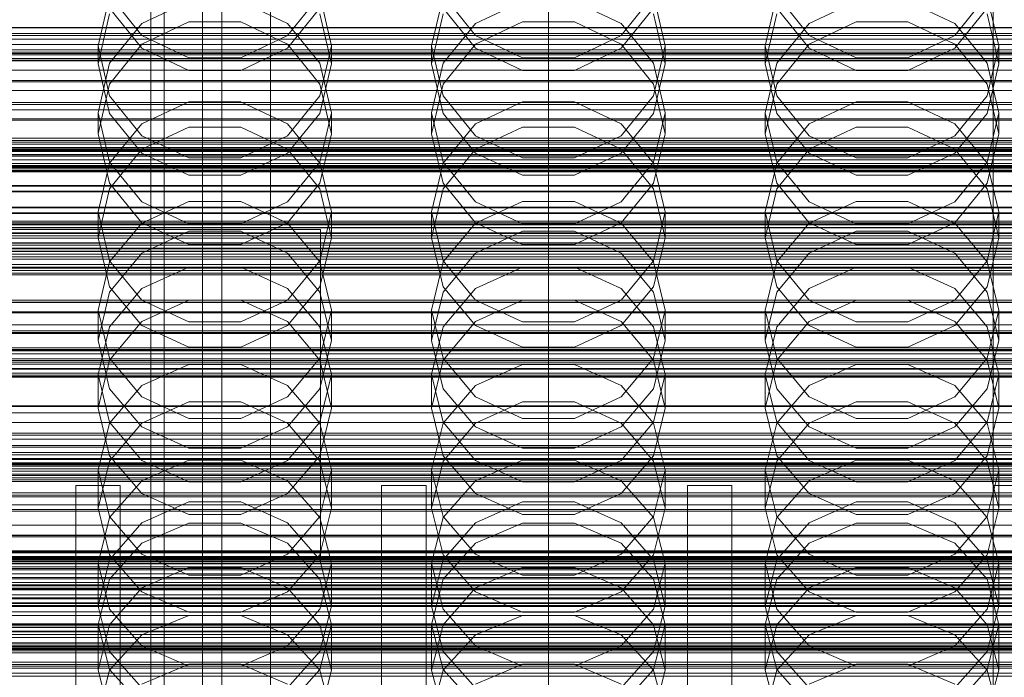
# Model space of a CAD drawing. Header units: millimetres. Extents: x -4395 to 65662, y -65530 to 6847.
# Tile 261 of 656: x -45 to 132, y -34456 to -34337. Entities that reach past the tile are written whole.
import ezdxf

# ---------------------------------------------------------------- set-up
doc = ezdxf.new("R2010")
doc.units = ezdxf.units.MM
for name, color, linetype, lineweight in [('COTAS_O', 1, 'Continuous', 0), ('COTAS_P', 1, 'Continuous', 0), ('frontal_briquetadora', 7, 'Continuous', 0), ('frontal_C01', 7, 'Continuous', 0), ('frontal_C02', 7, 'Continuous', 0), ('frontal_C03', 7, 'Continuous', 0), ('frontal_C04', 7, 'Continuous', 0), ('frontal_C07', 7, 'Continuous', 0), ('frontal_mezcladora', 7, 'Continuous', 0), ('frontal_secador', 7, 'Continuous', 0), ('frontal_tolva', 7, 'Continuous', 0), ('frontal_tolva-C01', 7, 'Continuous', 0)]:
    doc.layers.add(name, color=color, linetype=linetype, lineweight=lineweight)
doc.dimstyles.new('R19_100', dxfattribs={"dimtxt": 250, "dimasz": 150, "dimexe": 150, "dimexo": 80, "dimgap": 100, "dimtad": 1, "dimtih": 1, "dimtoh": 1, "dimdsep": 46, "dimcen": 0.09, "dimadec": 0, "dimazin": 0, "dimtfac": 1, "dimtdec": 4, "dimtofl": 0, "dimtmove": 0, "dimatfit": 3, "dimfxl": 1, "dimtolj": 1, "dimtzin": 0, "dimarcsym": 0})

# ---------------------------------------------------------------- blocks, each defined once
blk = doc.blocks.new('DIM_R33_43')
at = {"layer": 'COTAS_O'}
for p, q in [((-1725, -33700), (-1575, -33655)), ((1725, -33700), (1575, -33655)), ((-1725, -34400), (-1725, -33700)), ((-1725, -33700), (1725, -33700)), ((-1725, -33700), (-1575, -33745)), ((1725, -33700), (1575, -33745)), ((1725, -34400), (1725, -33700))]:
    blk.add_line(p, q, dxfattribs=at)
blk.add_text('3450 O', height=250, dxfattribs=at).set_placement((0, -33600))
blk = doc.blocks.new('DIM_R33_44')
at = {"layer": 'COTAS_P'}
for p, q in [((-150, -32200), (550, -32200)), ((550, -32200), (505, -32350)), ((550, -34800), (550, -32200)), ((550, -32200), (595, -32350)), ((550, -34800), (505, -34650)), ((550, -34800), (595, -34650)), ((-150, -34800), (550, -34800))]:
    blk.add_line(p, q, dxfattribs=at)
blk.add_text('2600 P', height=250, rotation=90, dxfattribs=at).set_placement((450, -33500))
blk = doc.blocks.new('DIM_R33_46')
at = {"layer": 'COTAS_O'}
for p, q in [((-650, -33700), (50, -33700)), ((50, -33700), (5, -33850)), ((50, -34900), (50, -33700)), ((50, -33700), (95, -33850)), ((50, -34900), (5, -34750)), ((50, -34900), (95, -34750)), ((-650, -34900), (50, -34900))]:
    blk.add_line(p, q, dxfattribs=at)
blk.add_text('1200 O', height=250, rotation=90, dxfattribs=at).set_placement((-50, -34300))
blk = doc.blocks.new('DIM_R33_47')
at = {"layer": 'COTAS_O'}
for p, q in [((-650, -34200), (-500, -34155)), ((650, -34200), (500, -34155)), ((-650, -34900), (-650, -34200)), ((-650, -34200), (650, -34200)), ((-650, -34200), (-500, -34245)), ((650, -34200), (500, -34245)), ((650, -34900), (650, -34200))]:
    blk.add_line(p, q, dxfattribs=at)
blk.add_text('1300 O', height=250, dxfattribs=at).set_placement((0, -34100))

msp = doc.modelspace()

# ---------------------------------------------------------------- linework, layer by layer
at = {"layer": 'frontal_briquetadora'}
for p, q in [((-28.92, -34333.033), (-31, -34341.997)), ((-28.92, -34332.883), (-23.093, -34340.127)), ((-23.093, -34337.96), (-14.673, -34333.996)), ((-5.327, -34333.996), (3.093, -34337.96)), ((3.093, -34340.127), (8.92, -34332.883)), ((11, -34341.997), (8.92, -34333.033)), ((31.08, -34333.033), (29, -34341.997)), ((31.08, -34332.883), (36.907, -34340.127)), ((36.907, -34337.96), (45.327, -34333.996)), ((54.673, -34333.996), (63.093, -34337.96)), ((63.093, -34340.127), (68.92, -34332.883)), ((71, -34341.997), (68.92, -34333.033)), ((91.08, -34333.033), (89, -34341.997)), ((91.08, -34332.883), (96.907, -34340.127)), ((96.907, -34337.96), (105.327, -34333.996)), ((114.673, -34333.996), (123.093, -34337.96)), ((123.093, -34340.127), (128.92, -34332.883)), ((131, -34341.997), (128.92, -34333.033)), ((-23.094, -34342.432), (-28.92, -34335.219)), ((8.92, -34335.22), (3.094, -34342.432)), ((36.906, -34342.432), (31.08, -34335.219)), ((68.92, -34335.22), (63.094, -34342.432)), ((96.906, -34342.432), (91.08, -34335.219)), ((128.92, -34335.22), (123.094, -34342.432)), ((-31, -34345.219), (-28.92, -34336.235)), ((-14.674, -34337.684), (-23.094, -34341.688)), ((-5.326, -34337.684), (-14.674, -34337.684)), ((3.094, -34341.688), (-5.326, -34337.684)), ((8.92, -34336.235), (11, -34345.219)), ((29, -34345.219), (31.08, -34336.235)), ((45.326, -34337.684), (36.906, -34341.688)), ((54.674, -34337.684), (45.326, -34337.684)), ((63.094, -34341.688), (54.674, -34337.684)), ((68.92, -34336.235), (71, -34345.219)), ((89, -34345.219), (91.08, -34336.235)), ((105.326, -34337.684), (96.906, -34341.688)), ((114.674, -34337.684), (105.326, -34337.684)), ((123.094, -34341.688), (114.674, -34337.684)), ((128.92, -34336.235), (131, -34345.219)), ((-28.92, -34345.102), (-23.093, -34337.96)), ((3.093, -34337.96), (8.92, -34345.102)), ((31.08, -34345.102), (36.907, -34337.96)), ((63.093, -34337.96), (68.92, -34345.102)), ((91.08, -34345.102), (96.907, -34337.96)), ((123.093, -34337.96), (128.92, -34345.102)), ((-23.093, -34340.127), (-14.673, -34344.148)), ((-5.327, -34344.148), (3.093, -34340.127)), ((36.907, -34340.127), (45.327, -34344.148)), ((54.673, -34344.148), (63.093, -34340.127)), ((96.907, -34340.127), (105.327, -34344.148)), ((114.673, -34344.148), (123.093, -34340.127)), ((-31, -34341.997), (-31, -34345.219)), ((-31, -34341.997), (-28.92, -34350.961)), ((-23.094, -34341.688), (-28.92, -34348.879)), ((-14.674, -34346.427), (-23.094, -34342.432)), ((3.094, -34342.432), (-5.326, -34346.427)), ((8.92, -34348.879), (3.094, -34341.688)), ((8.92, -34350.961), (11, -34341.997)), ((11, -34341.997), (11, -34345.219)), ((29, -34341.997), (29, -34345.219)), ((29, -34341.997), (31.08, -34350.961)), ((36.906, -34341.688), (31.08, -34348.879)), ((45.326, -34346.427), (36.906, -34342.432)), ((63.094, -34342.432), (54.674, -34346.427)), ((68.92, -34348.879), (63.094, -34341.688)), ((68.92, -34350.961), (71, -34341.997)), ((71, -34341.997), (71, -34345.219)), ((89, -34341.997), (89, -34345.219)), ((89, -34341.997), (91.08, -34350.961)), ((96.906, -34341.688), (91.08, -34348.879)), ((105.326, -34346.427), (96.906, -34342.432)), ((123.094, -34342.432), (114.674, -34346.427)), ((128.92, -34348.879), (123.094, -34341.688)), ((128.92, -34350.961), (131, -34341.997)), ((131, -34341.997), (131, -34345.219)), ((-14.673, -34344.148), (-5.327, -34344.148)), ((45.327, -34344.148), (54.673, -34344.148)), ((105.327, -34344.148), (114.673, -34344.148)), ((-31, -34354.008), (-28.92, -34345.102)), ((-28.92, -34354.166), (-31, -34345.219)), ((-5.326, -34346.427), (-14.674, -34346.427)), ((8.92, -34345.102), (11, -34354.008)), ((11, -34345.219), (8.92, -34354.166)), ((29, -34354.008), (31.08, -34345.102)), ((31.08, -34354.166), (29, -34345.219)), ((54.674, -34346.427), (45.326, -34346.427)), ((68.92, -34345.102), (71, -34354.008)), ((71, -34345.219), (68.92, -34354.166)), ((89, -34354.008), (91.08, -34345.102)), ((91.08, -34354.166), (89, -34345.219)), ((114.674, -34346.427), (105.326, -34346.427)), ((128.92, -34345.102), (131, -34354.008)), ((131, -34345.219), (128.92, -34354.166)), ((-28.92, -34348.879), (-31, -34357.809)), ((11, -34357.809), (8.92, -34348.879)), ((31.08, -34348.879), (29, -34357.809)), ((71, -34357.809), (68.92, -34348.879)), ((91.08, -34348.879), (89, -34357.809)), ((131, -34357.809), (128.92, -34348.879)), ((-28.92, -34350.961), (-23.093, -34358.15)), ((3.093, -34358.15), (8.92, -34350.961)), ((31.08, -34350.961), (36.907, -34358.15)), ((63.093, -34358.15), (68.92, -34350.961)), ((91.08, -34350.961), (96.907, -34358.15)), ((123.093, -34358.15), (128.92, -34350.961)), ((-23.093, -34356.004), (-14.673, -34352.087)), ((-14.673, -34352.087), (-5.327, -34352.087)), ((-5.327, -34352.087), (3.093, -34356.004)), ((36.907, -34356.004), (45.327, -34352.087)), ((45.327, -34352.087), (54.673, -34352.087)), ((54.673, -34352.087), (63.093, -34356.004)), ((96.907, -34356.004), (105.327, -34352.087)), ((105.327, -34352.087), (114.673, -34352.087)), ((114.673, -34352.087), (123.093, -34356.004)), ((-31, -34354.008), (-31, -34357.809)), ((-28.92, -34362.915), (-31, -34354.008)), ((-23.094, -34361.311), (-28.92, -34354.166)), ((8.92, -34354.166), (3.094, -34361.311)), ((11, -34354.008), (8.92, -34362.915)), ((11, -34354.008), (11, -34357.809)), ((29, -34354.008), (29, -34357.809)), ((31.08, -34362.915), (29, -34354.008)), ((36.906, -34361.311), (31.08, -34354.166)), ((68.92, -34354.166), (63.094, -34361.311)), ((71, -34354.008), (68.92, -34362.915)), ((71, -34354.008), (71, -34357.809)), ((89, -34354.008), (89, -34357.809)), ((91.08, -34362.915), (89, -34354.008)), ((96.906, -34361.311), (91.08, -34354.166)), ((128.92, -34354.166), (123.094, -34361.311)), ((131, -34354.008), (128.92, -34362.915)), ((131, -34354.008), (131, -34357.809)), ((-28.92, -34363.062), (-23.093, -34356.004)), ((-14.674, -34356.608), (-23.094, -34360.574)), ((-5.326, -34356.608), (-14.674, -34356.608)), ((3.094, -34360.574), (-5.326, -34356.608)), ((3.093, -34356.004), (8.92, -34363.062)), ((31.08, -34363.062), (36.907, -34356.004)), ((45.326, -34356.608), (36.906, -34360.574)), ((54.674, -34356.608), (45.326, -34356.608)), ((63.094, -34360.574), (54.674, -34356.608)), ((63.093, -34356.004), (68.92, -34363.062)), ((91.08, -34363.062), (96.907, -34356.004)), ((105.326, -34356.608), (96.906, -34360.574)), ((114.674, -34356.608), (105.326, -34356.608)), ((123.094, -34360.574), (114.674, -34356.608)), ((123.093, -34356.004), (128.92, -34363.062)), ((-31, -34357.809), (-28.92, -34366.693)), ((-23.093, -34358.15), (-14.673, -34362.14)), ((-5.327, -34362.14), (3.093, -34358.15)), ((8.92, -34366.693), (11, -34357.809)), ((29, -34357.809), (31.08, -34366.693)), ((36.907, -34358.15), (45.327, -34362.14)), ((54.673, -34362.14), (63.093, -34358.15)), ((68.92, -34366.693), (71, -34357.809)), ((89, -34357.809), (91.08, -34366.693)), ((96.907, -34358.15), (105.327, -34362.14)), ((114.673, -34362.14), (123.093, -34358.15)), ((128.92, -34366.693), (131, -34357.809)), ((-23.094, -34360.574), (-28.92, -34367.693)), ((8.92, -34367.692), (3.094, -34360.574)), ((36.906, -34360.574), (31.08, -34367.693)), ((68.92, -34367.692), (63.094, -34360.574)), ((96.906, -34360.574), (91.08, -34367.693)), ((128.92, -34367.692), (123.094, -34360.574)), ((-14.674, -34365.266), (-23.094, -34361.311)), ((-14.673, -34362.14), (-5.327, -34362.14)), ((3.094, -34361.311), (-5.326, -34365.266)), ((45.326, -34365.266), (36.906, -34361.311)), ((45.327, -34362.14), (54.673, -34362.14)), ((63.094, -34361.311), (54.674, -34365.266)), ((105.326, -34365.266), (96.906, -34361.311)), ((105.327, -34362.14), (114.673, -34362.14)), ((123.094, -34361.311), (114.674, -34365.266)), ((-31, -34371.863), (-28.92, -34363.062)), ((-23.093, -34370.057), (-28.92, -34362.915)), ((8.92, -34362.915), (3.093, -34370.057)), ((8.92, -34363.062), (11, -34371.863)), ((29, -34371.863), (31.08, -34363.062)), ((36.907, -34370.057), (31.08, -34362.915)), ((68.92, -34362.915), (63.093, -34370.057)), ((68.92, -34363.062), (71, -34371.863)), ((89, -34371.863), (91.08, -34363.062)), ((96.907, -34370.057), (91.08, -34362.915)), ((128.92, -34362.915), (123.093, -34370.057)), ((128.92, -34363.062), (131, -34371.863)), ((-5.326, -34365.266), (-14.674, -34365.266)), ((54.674, -34365.266), (45.326, -34365.266)), ((114.674, -34365.266), (105.326, -34365.266)), ((-28.92, -34367.693), (-31, -34376.522)), ((-28.92, -34366.693), (-23.094, -34373.784)), ((3.094, -34373.784), (8.92, -34366.693)), ((11, -34376.522), (8.92, -34367.692)), ((31.08, -34367.693), (29, -34376.522)), ((31.08, -34366.693), (36.906, -34373.784)), ((63.094, -34373.784), (68.92, -34366.693)), ((71, -34376.522), (68.92, -34367.692)), ((91.08, -34367.693), (89, -34376.522)), ((91.08, -34366.693), (96.906, -34373.784)), ((123.094, -34373.784), (128.92, -34366.693)), ((131, -34376.522), (128.92, -34367.692)), ((-14.673, -34369.992), (-23.093, -34373.853)), ((-14.673, -34374.021), (-23.093, -34370.057)), ((-5.327, -34369.992), (-14.673, -34369.992)), ((3.093, -34373.853), (-5.327, -34369.992)), ((3.093, -34370.057), (-5.327, -34374.021)), ((45.327, -34369.992), (36.907, -34373.853)), ((45.327, -34374.021), (36.907, -34370.057)), ((54.673, -34369.992), (45.327, -34369.992)), ((63.093, -34373.853), (54.673, -34369.992)), ((63.093, -34370.057), (54.673, -34374.021)), ((105.327, -34369.992), (96.907, -34373.853)), ((105.327, -34374.021), (96.907, -34370.057)), ((114.673, -34369.992), (105.327, -34369.992)), ((123.093, -34373.853), (114.673, -34369.992)), ((123.093, -34370.057), (114.673, -34374.021)), ((-31, -34371.863), (-31, -34376.522)), ((-31, -34371.863), (-28.92, -34380.664)), ((8.92, -34380.664), (11, -34371.863)), ((11, -34371.863), (11, -34376.522)), ((29, -34371.863), (29, -34376.522)), ((29, -34371.863), (31.08, -34380.664)), ((68.92, -34380.664), (71, -34371.863)), ((71, -34371.863), (71, -34376.522)), ((89, -34371.863), (89, -34376.522)), ((89, -34371.863), (91.08, -34380.664)), ((128.92, -34380.664), (131, -34371.863)), ((131, -34371.863), (131, -34376.522)), ((-23.093, -34373.853), (-28.92, -34380.809)), ((-23.094, -34373.784), (-14.674, -34377.708)), ((-5.327, -34374.021), (-14.673, -34374.021)), ((-5.326, -34377.708), (3.094, -34373.784)), ((8.92, -34380.809), (3.093, -34373.853)), ((36.907, -34373.853), (31.08, -34380.809)), ((36.906, -34373.784), (45.326, -34377.708)), ((54.673, -34374.021), (45.327, -34374.021)), ((54.674, -34377.708), (63.094, -34373.784)), ((68.92, -34380.809), (63.093, -34373.853)), ((96.907, -34373.853), (91.08, -34380.809)), ((96.906, -34373.784), (105.326, -34377.708)), ((114.673, -34374.021), (105.327, -34374.021)), ((114.674, -34377.708), (123.094, -34373.784)), ((128.92, -34380.809), (123.093, -34373.853)), ((-28.92, -34385.296), (-31, -34376.522)), ((-23.094, -34379.254), (-14.674, -34375.335)), ((-14.674, -34375.335), (-5.326, -34375.335)), ((-5.326, -34375.335), (3.094, -34379.254)), ((11, -34376.522), (8.92, -34385.296)), ((31.08, -34385.296), (29, -34376.522)), ((36.906, -34379.254), (45.326, -34375.335)), ((45.326, -34375.335), (54.674, -34375.335)), ((54.674, -34375.335), (63.094, -34379.254)), ((71, -34376.522), (68.92, -34385.296)), ((91.08, -34385.296), (89, -34376.522)), ((96.906, -34379.254), (105.326, -34375.335)), ((105.326, -34375.335), (114.674, -34375.335)), ((114.674, -34375.335), (123.094, -34379.254)), ((131, -34376.522), (128.92, -34385.296)), ((-14.674, -34377.708), (-5.326, -34377.708)), ((45.326, -34377.708), (54.674, -34377.708)), ((105.326, -34377.708), (114.674, -34377.708)), ((-28.92, -34386.283), (-23.094, -34379.254)), ((3.094, -34379.254), (8.92, -34386.283)), ((31.08, -34386.283), (36.906, -34379.254)), ((63.094, -34379.254), (68.92, -34386.283)), ((91.08, -34386.283), (96.906, -34379.254)), ((123.094, -34379.254), (128.92, -34386.283)), ((-28.92, -34380.809), (-31, -34389.484)), ((-28.92, -34380.664), (-23.093, -34387.722)), ((-23.093, -34385.622), (-14.673, -34381.804)), ((-14.673, -34381.804), (-5.327, -34381.804)), ((-5.327, -34381.804), (3.093, -34385.622)), ((3.093, -34387.722), (8.92, -34380.664)), ((11, -34389.484), (8.92, -34380.809)), ((31.08, -34380.809), (29, -34389.484)), ((31.08, -34380.664), (36.907, -34387.722)), ((36.907, -34385.622), (45.327, -34381.804)), ((45.327, -34381.804), (54.673, -34381.804)), ((54.673, -34381.804), (63.093, -34385.622)), ((63.093, -34387.722), (68.92, -34380.664)), ((71, -34389.484), (68.92, -34380.809)), ((91.08, -34380.809), (89, -34389.484)), ((91.08, -34380.664), (96.907, -34387.722)), ((96.907, -34385.622), (105.327, -34381.804)), ((105.327, -34381.804), (114.673, -34381.804)), ((114.673, -34381.804), (123.093, -34385.622)), ((123.093, -34387.722), (128.92, -34380.664)), ((131, -34389.484), (128.92, -34380.809)), ((-23.094, -34392.292), (-28.92, -34385.296)), ((8.92, -34385.296), (3.094, -34392.292)), ((36.906, -34392.292), (31.08, -34385.296)), ((68.92, -34385.296), (63.094, -34392.292)), ((96.906, -34392.292), (91.08, -34385.296)), ((128.92, -34385.296), (123.094, -34392.292)), ((-31, -34394.99), (-28.92, -34386.283)), ((-28.92, -34392.502), (-23.093, -34385.622)), ((3.093, -34385.622), (8.92, -34392.502)), ((8.92, -34386.283), (11, -34394.99)), ((29, -34394.99), (31.08, -34386.283)), ((31.08, -34392.502), (36.907, -34385.622)), ((63.093, -34385.622), (68.92, -34392.502)), ((68.92, -34386.283), (71, -34394.99)), ((89, -34394.99), (91.08, -34386.283)), ((91.08, -34392.502), (96.907, -34385.622)), ((123.093, -34385.622), (128.92, -34392.502)), ((128.92, -34386.283), (131, -34394.99)), ((-14.674, -34387.688), (-23.094, -34391.571)), ((-23.093, -34387.722), (-14.673, -34391.639)), ((-5.326, -34387.688), (-14.674, -34387.688)), ((-5.327, -34391.639), (3.093, -34387.722)), ((3.094, -34391.571), (-5.326, -34387.688)), ((45.326, -34387.688), (36.906, -34391.571)), ((36.907, -34387.722), (45.327, -34391.639)), ((54.674, -34387.688), (45.326, -34387.688)), ((54.673, -34391.639), (63.093, -34387.722)), ((63.094, -34391.571), (54.674, -34387.688)), ((105.326, -34387.688), (96.906, -34391.571)), ((96.907, -34387.722), (105.327, -34391.639)), ((114.674, -34387.688), (105.326, -34387.688)), ((114.673, -34391.639), (123.093, -34387.722)), ((123.094, -34391.571), (114.674, -34387.688)), ((-31, -34389.484), (-31, -34394.99)), ((-31, -34389.484), (-28.92, -34398.159)), ((8.92, -34398.159), (11, -34389.484)), ((11, -34389.484), (11, -34394.99)), ((29, -34389.484), (29, -34394.99)), ((29, -34389.484), (31.08, -34398.159)), ((68.92, -34398.159), (71, -34389.484)), ((71, -34389.484), (71, -34394.99)), ((89, -34389.484), (89, -34394.99)), ((89, -34389.484), (91.08, -34398.159)), ((128.92, -34398.159), (131, -34389.484)), ((131, -34389.484), (131, -34394.99)), ((-31, -34401.081), (-28.92, -34392.502)), ((-23.094, -34391.571), (-28.92, -34398.53)), ((-14.674, -34396.159), (-23.094, -34392.292)), ((-14.673, -34391.639), (-5.327, -34391.639)), ((3.094, -34392.292), (-5.326, -34396.159)), ((8.92, -34398.53), (3.094, -34391.571)), ((8.92, -34392.502), (11, -34401.081)), ((29, -34401.081), (31.08, -34392.502)), ((36.906, -34391.571), (31.08, -34398.53)), ((45.326, -34396.159), (36.906, -34392.292)), ((45.327, -34391.639), (54.673, -34391.639)), ((63.094, -34392.292), (54.674, -34396.159)), ((68.92, -34398.53), (63.094, -34391.571)), ((68.92, -34392.502), (71, -34401.081)), ((89, -34401.081), (91.08, -34392.502)), ((96.906, -34391.571), (91.08, -34398.53)), ((105.326, -34396.159), (96.906, -34392.292)), ((105.327, -34391.639), (114.673, -34391.639)), ((123.094, -34392.292), (114.674, -34396.159)), ((128.92, -34398.53), (123.094, -34391.571)), ((128.92, -34392.502), (131, -34401.081)), ((-28.92, -34403.634), (-31, -34394.99)), ((11, -34394.99), (8.92, -34403.634)), ((31.08, -34403.634), (29, -34394.99)), ((71, -34394.99), (68.92, -34403.634)), ((91.08, -34403.634), (89, -34394.99)), ((131, -34394.99), (128.92, -34403.634)), ((-5.326, -34396.159), (-14.674, -34396.159)), ((54.674, -34396.159), (45.326, -34396.159)), ((114.674, -34396.159), (105.326, -34396.159)), ((-28.92, -34398.53), (-31, -34407.145)), ((-28.92, -34398.159), (-23.093, -34405.116)), ((-23.093, -34403.051), (-14.673, -34399.304)), ((-14.673, -34399.304), (-5.327, -34399.304)), ((-5.327, -34399.304), (3.093, -34403.051)), ((3.093, -34405.116), (8.92, -34398.159)), ((11, -34407.145), (8.92, -34398.53)), ((31.08, -34398.53), (29, -34407.145)), ((31.08, -34398.159), (36.907, -34405.116)), ((36.907, -34403.051), (45.327, -34399.304)), ((45.327, -34399.304), (54.673, -34399.304)), ((54.673, -34399.304), (63.093, -34403.051)), ((63.093, -34405.116), (68.92, -34398.159)), ((71, -34407.145), (68.92, -34398.53)), ((91.08, -34398.53), (89, -34407.145)), ((91.08, -34398.159), (96.907, -34405.116)), ((96.907, -34403.051), (105.327, -34399.304)), ((105.327, -34399.304), (114.673, -34399.304)), ((114.673, -34399.304), (123.093, -34403.051)), ((123.093, -34405.116), (128.92, -34398.159)), ((131, -34407.145), (128.92, -34398.53)), ((-31, -34401.081), (-31, -34407.145)), ((-28.92, -34409.66), (-31, -34401.081)), ((11, -34401.081), (8.92, -34409.66)), ((11, -34401.081), (11, -34407.145)), ((29, -34401.081), (29, -34407.145)), ((31.08, -34409.66), (29, -34401.081)), ((71, -34401.081), (68.92, -34409.66)), ((71, -34401.081), (71, -34407.145)), ((89, -34401.081), (89, -34407.145)), ((91.08, -34409.66), (89, -34401.081)), ((131, -34401.081), (128.92, -34409.66)), ((131, -34401.081), (131, -34407.145)), ((-28.92, -34409.801), (-23.093, -34403.051)), ((3.093, -34403.051), (8.92, -34409.801)), ((31.08, -34409.801), (36.907, -34403.051)), ((63.093, -34403.051), (68.92, -34409.801)), ((91.08, -34409.801), (96.907, -34403.051)), ((123.093, -34403.051), (128.92, -34409.801)), ((-23.094, -34410.517), (-28.92, -34403.634)), ((8.92, -34403.634), (3.094, -34410.517)), ((36.906, -34410.517), (31.08, -34403.634)), ((68.92, -34403.634), (63.094, -34410.517)), ((96.906, -34410.517), (91.08, -34403.634)), ((128.92, -34403.634), (123.094, -34410.517)), ((-14.674, -34405.988), (-23.094, -34409.807)), ((-23.093, -34405.116), (-14.673, -34408.976)), ((-5.326, -34405.988), (-14.674, -34405.988)), ((-5.327, -34408.976), (3.093, -34405.116)), ((3.094, -34409.807), (-5.326, -34405.988)), ((45.326, -34405.988), (36.906, -34409.807)), ((36.907, -34405.116), (45.327, -34408.976)), ((54.674, -34405.988), (45.326, -34405.988)), ((54.673, -34408.976), (63.093, -34405.116)), ((63.094, -34409.807), (54.674, -34405.988)), ((105.326, -34405.988), (96.906, -34409.807)), ((96.907, -34405.116), (105.327, -34408.976)), ((114.674, -34405.988), (105.326, -34405.988)), ((114.673, -34408.976), (123.093, -34405.116)), ((123.094, -34409.807), (114.674, -34405.988)), ((-31, -34407.145), (-28.92, -34415.689)), ((8.92, -34415.689), (11, -34407.145)), ((29, -34407.145), (31.08, -34415.689)), ((68.92, -34415.689), (71, -34407.145)), ((89, -34407.145), (91.08, -34415.689)), ((128.92, -34415.689), (131, -34407.145)), ((-31, -34418.219), (-28.92, -34409.801)), ((-23.093, -34416.54), (-28.92, -34409.66)), ((-23.094, -34409.807), (-28.92, -34416.648)), ((-14.673, -34408.976), (-5.327, -34408.976)), ((8.92, -34409.66), (3.093, -34416.54)), ((8.92, -34416.648), (3.094, -34409.807)), ((8.92, -34409.801), (11, -34418.219)), ((29, -34418.219), (31.08, -34409.801)), ((36.907, -34416.54), (31.08, -34409.66)), ((36.906, -34409.807), (31.08, -34416.648)), ((45.327, -34408.976), (54.673, -34408.976)), ((68.92, -34409.66), (63.093, -34416.54)), ((68.92, -34416.648), (63.094, -34409.807)), ((68.92, -34409.801), (71, -34418.219)), ((89, -34418.219), (91.08, -34409.801)), ((96.907, -34416.54), (91.08, -34409.66)), ((96.906, -34409.807), (91.08, -34416.648)), ((105.327, -34408.976), (114.673, -34408.976)), ((128.92, -34409.66), (123.093, -34416.54)), ((128.92, -34416.648), (123.094, -34409.807)), ((128.92, -34409.801), (131, -34418.219)), ((-14.674, -34414.319), (-23.094, -34410.517)), ((3.094, -34410.517), (-5.326, -34414.319)), ((45.326, -34414.319), (36.906, -34410.517)), ((63.094, -34410.517), (54.674, -34414.319)), ((105.326, -34414.319), (96.906, -34410.517)), ((123.094, -34410.517), (114.674, -34414.319)), ((-5.326, -34414.319), (-14.674, -34414.319)), ((54.674, -34414.319), (45.326, -34414.319)), ((114.674, -34414.319), (105.326, -34414.319)), ((-28.92, -34416.648), (-31, -34425.108)), ((-28.92, -34415.689), (-23.094, -34422.488)), ((-14.673, -34416.505), (-23.093, -34420.17)), ((-14.673, -34420.358), (-23.093, -34416.54)), ((-5.327, -34416.505), (-14.673, -34416.505)), ((3.093, -34420.17), (-5.327, -34416.505)), ((3.093, -34416.54), (-5.327, -34420.358)), ((3.094, -34422.488), (8.92, -34415.689)), ((11, -34425.108), (8.92, -34416.648)), ((31.08, -34416.648), (29, -34425.108)), ((31.08, -34415.689), (36.906, -34422.488)), ((45.327, -34416.505), (36.907, -34420.17)), ((45.327, -34420.358), (36.907, -34416.54)), ((54.673, -34416.505), (45.327, -34416.505)), ((63.093, -34420.17), (54.673, -34416.505)), ((63.093, -34416.54), (54.673, -34420.358)), ((63.094, -34422.488), (68.92, -34415.689)), ((71, -34425.108), (68.92, -34416.648)), ((91.08, -34416.648), (89, -34425.108)), ((91.08, -34415.689), (96.906, -34422.488)), ((105.327, -34416.505), (96.907, -34420.17)), ((105.327, -34420.358), (96.907, -34416.54)), ((114.673, -34416.505), (105.327, -34416.505)), ((123.093, -34420.17), (114.673, -34416.505)), ((123.093, -34416.54), (114.673, -34420.358)), ((123.094, -34422.488), (128.92, -34415.689)), ((131, -34425.108), (128.92, -34416.648)), ((-31, -34418.219), (-31, -34425.108)), ((-31, -34418.219), (-28.92, -34426.637)), ((8.92, -34426.637), (11, -34418.219)), ((11, -34418.219), (11, -34425.108)), ((29, -34418.219), (29, -34425.108)), ((29, -34418.219), (31.08, -34426.637)), ((68.92, -34426.637), (71, -34418.219)), ((71, -34418.219), (71, -34425.108)), ((89, -34418.219), (89, -34425.108)), ((89, -34418.219), (91.08, -34426.637)), ((128.92, -34426.637), (131, -34418.219)), ((131, -34418.219), (131, -34425.108)), ((-23.093, -34420.17), (-28.92, -34426.776)), ((-5.327, -34420.358), (-14.673, -34420.358)), ((8.92, -34426.776), (3.093, -34420.17)), ((36.907, -34420.17), (31.08, -34426.776)), ((54.673, -34420.358), (45.327, -34420.358)), ((68.92, -34426.776), (63.093, -34420.17)), ((96.907, -34420.17), (91.08, -34426.776)), ((114.673, -34420.358), (105.327, -34420.358)), ((128.92, -34426.776), (123.093, -34420.17)), ((-23.094, -34422.488), (-14.674, -34426.241)), ((-5.326, -34426.241), (3.094, -34422.488)), ((36.906, -34422.488), (45.326, -34426.241)), ((54.674, -34426.241), (63.094, -34422.488)), ((96.906, -34422.488), (105.326, -34426.241)), ((114.674, -34426.241), (123.094, -34422.488)), ((-23.094, -34427.72), (-14.674, -34423.972)), ((-14.674, -34423.972), (-5.326, -34423.972)), ((-5.326, -34423.972), (3.094, -34427.72)), ((36.906, -34427.72), (45.326, -34423.972)), ((45.326, -34423.972), (54.674, -34423.972)), ((54.674, -34423.972), (63.094, -34427.72)), ((96.906, -34427.72), (105.326, -34423.972)), ((105.326, -34423.972), (114.674, -34423.972)), ((114.674, -34423.972), (123.094, -34427.72)), ((-28.92, -34433.486), (-31, -34425.108)), ((-14.674, -34426.241), (-5.326, -34426.241)), ((11, -34425.108), (8.92, -34433.486)), ((31.08, -34433.486), (29, -34425.108)), ((45.326, -34426.241), (54.674, -34426.241)), ((71, -34425.108), (68.92, -34433.486)), ((91.08, -34433.486), (89, -34425.108)), ((105.326, -34426.241), (114.674, -34426.241)), ((131, -34425.108), (128.92, -34433.486)), ((-28.92, -34426.776), (-31, -34435.012)), ((-28.92, -34426.637), (-23.093, -34433.388)), ((-28.92, -34434.426), (-23.094, -34427.72)), ((-23.093, -34431.392), (-14.673, -34427.785)), ((-14.673, -34427.785), (-5.327, -34427.785)), ((-5.327, -34427.785), (3.093, -34431.392)), ((3.093, -34433.388), (8.92, -34426.637)), ((3.094, -34427.72), (8.92, -34434.426)), ((11, -34435.012), (8.92, -34426.776)), ((31.08, -34426.776), (29, -34435.012)), ((31.08, -34426.637), (36.907, -34433.388)), ((31.08, -34434.426), (36.906, -34427.72)), ((36.907, -34431.392), (45.327, -34427.785)), ((45.327, -34427.785), (54.673, -34427.785)), ((54.673, -34427.785), (63.093, -34431.392)), ((63.093, -34433.388), (68.92, -34426.637)), ((63.094, -34427.72), (68.92, -34434.426)), ((71, -34435.012), (68.92, -34426.776)), ((91.08, -34426.776), (89, -34435.012)), ((91.08, -34426.637), (96.907, -34433.388)), ((91.08, -34434.426), (96.906, -34427.72)), ((96.907, -34431.392), (105.327, -34427.785)), ((105.327, -34427.785), (114.673, -34427.785)), ((114.673, -34427.785), (123.093, -34431.392)), ((123.093, -34433.388), (128.92, -34426.637)), ((123.094, -34427.72), (128.92, -34434.426)), ((131, -34435.012), (128.92, -34426.776)), ((-28.92, -34437.891), (-23.093, -34431.392)), ((3.093, -34431.392), (8.92, -34437.891)), ((31.08, -34437.891), (36.907, -34431.392)), ((63.093, -34431.392), (68.92, -34437.891)), ((91.08, -34437.891), (96.907, -34431.392)), ((123.093, -34431.392), (128.92, -34437.891)), ((200, -34434.477), (-160, -34434.477)), ((-31, -34442.708), (-28.92, -34434.426)), ((-31, -34435.012), (-31, -34442.708)), ((-31, -34435.012), (-28.92, -34443.249)), ((-23.094, -34440.145), (-28.92, -34433.486)), ((-23.093, -34433.388), (-14.673, -34437.134)), ((-5.327, -34437.134), (3.093, -34433.388)), ((8.92, -34433.486), (3.094, -34440.145)), ((8.92, -34434.426), (11, -34442.708)), ((8.92, -34443.249), (11, -34435.012)), ((11, -34435.012), (11, -34442.708)), ((29, -34442.708), (31.08, -34434.426)), ((29, -34435.012), (29, -34442.708)), ((29, -34435.012), (31.08, -34443.249)), ((36.906, -34440.145), (31.08, -34433.486)), ((36.907, -34433.388), (45.327, -34437.134)), ((54.673, -34437.134), (63.093, -34433.388)), ((68.92, -34433.486), (63.094, -34440.145)), ((68.92, -34434.426), (71, -34442.708)), ((68.92, -34443.249), (71, -34435.012)), ((71, -34435.012), (71, -34442.708)), ((89, -34442.708), (91.08, -34434.426)), ((89, -34435.012), (89, -34442.708)), ((89, -34435.012), (91.08, -34443.249)), ((96.906, -34440.145), (91.08, -34433.486)), ((96.907, -34433.388), (105.327, -34437.134)), ((114.673, -34437.134), (123.093, -34433.388)), ((128.92, -34433.486), (123.094, -34440.145)), ((128.92, -34434.426), (131, -34442.708)), ((128.92, -34443.249), (131, -34435.012)), ((131, -34435.012), (131, -34442.708)), ((-14.674, -34435.765), (-23.094, -34439.459)), ((-5.326, -34435.765), (-14.674, -34435.765)), ((3.094, -34439.459), (-5.326, -34435.765)), ((45.326, -34435.765), (36.906, -34439.459)), ((54.674, -34435.765), (45.326, -34435.765)), ((63.094, -34439.459), (54.674, -34435.765)), ((105.326, -34435.765), (96.906, -34439.459)), ((114.674, -34435.765), (105.326, -34435.765)), ((123.094, -34439.459), (114.674, -34435.765)), ((-31, -34445.996), (-28.92, -34437.891)), ((-14.673, -34437.134), (-5.327, -34437.134)), ((8.92, -34437.891), (11, -34445.996)), ((29, -34445.996), (31.08, -34437.891)), ((45.327, -34437.134), (54.673, -34437.134)), ((68.92, -34437.891), (71, -34445.996)), ((89, -34445.996), (91.08, -34437.891)), ((105.327, -34437.134), (114.673, -34437.134)), ((128.92, -34437.891), (131, -34445.996)), ((-160, -34439.62), (200, -34439.62)), ((-23.094, -34439.459), (-28.92, -34446.067)), ((-14.674, -34443.818), (-23.094, -34440.145)), ((3.094, -34440.145), (-5.326, -34443.818)), ((8.92, -34446.067), (3.094, -34439.459)), ((36.906, -34439.459), (31.08, -34446.067)), ((45.326, -34443.818), (36.906, -34440.145)), ((63.094, -34440.145), (54.674, -34443.818)), ((68.92, -34446.067), (63.094, -34439.459)), ((96.906, -34439.459), (91.08, -34446.067)), ((105.326, -34443.818), (96.906, -34440.145)), ((123.094, -34440.145), (114.674, -34443.818)), ((128.92, -34446.067), (123.094, -34439.459)), ((-28.92, -34450.901), (-31, -34442.708)), ((-28.92, -34443.249), (-23.093, -34449.855)), ((-5.326, -34443.818), (-14.674, -34443.818)), ((3.093, -34449.855), (8.92, -34443.249)), ((11, -34442.708), (8.92, -34450.901)), ((31.08, -34450.901), (29, -34442.708)), ((31.08, -34443.249), (36.907, -34449.855)), ((54.674, -34443.818), (45.326, -34443.818)), ((63.093, -34449.855), (68.92, -34443.249)), ((71, -34442.708), (68.92, -34450.901)), ((91.08, -34450.901), (89, -34442.708)), ((91.08, -34443.249), (96.907, -34449.855)), ((114.674, -34443.818), (105.326, -34443.818)), ((123.093, -34449.855), (128.92, -34443.249)), ((131, -34442.708), (128.92, -34450.901)), ((-23.093, -34447.906), (-14.673, -34444.394)), ((-14.673, -34444.394), (-5.327, -34444.394)), ((-5.327, -34444.394), (3.093, -34447.906)), ((36.907, -34447.906), (45.327, -34444.394)), ((45.327, -34444.394), (54.673, -34444.394)), ((54.673, -34444.394), (63.093, -34447.906)), ((96.907, -34447.906), (105.327, -34444.394)), ((105.327, -34444.394), (114.673, -34444.394)), ((114.673, -34444.394), (123.093, -34447.906)), ((-31, -34445.996), (-31, -34454.221)), ((-28.92, -34454.101), (-31, -34445.996)), ((-28.92, -34446.067), (-31, -34454.221)), ((11, -34445.996), (8.92, -34454.101)), ((11, -34454.221), (8.92, -34446.067)), ((11, -34445.996), (11, -34454.221)), ((29, -34445.996), (29, -34454.221)), ((31.08, -34454.101), (29, -34445.996)), ((31.08, -34446.067), (29, -34454.221)), ((71, -34445.996), (68.92, -34454.101)), ((71, -34454.221), (68.92, -34446.067)), ((71, -34445.996), (71, -34454.221)), ((89, -34445.996), (89, -34454.221)), ((91.08, -34454.101), (89, -34445.996)), ((91.08, -34446.067), (89, -34454.221)), ((131, -34445.996), (128.92, -34454.101)), ((131, -34454.221), (128.92, -34446.067)), ((131, -34445.996), (131, -34454.221)), ((-28.92, -34454.234), (-23.093, -34447.906)), ((3.093, -34447.906), (8.92, -34454.234)), ((31.08, -34454.234), (36.907, -34447.906)), ((63.093, -34447.906), (68.92, -34454.234)), ((91.08, -34454.234), (96.907, -34447.906)), ((123.093, -34447.906), (128.92, -34454.234)), ((-23.094, -34457.404), (-28.92, -34450.901)), ((-23.093, -34449.855), (-14.673, -34453.52)), ((-5.327, -34453.52), (3.093, -34449.855)), ((8.92, -34450.901), (3.094, -34457.404)), ((36.906, -34457.404), (31.08, -34450.901)), ((36.907, -34449.855), (45.327, -34453.52)), ((54.673, -34453.52), (63.093, -34449.855)), ((68.92, -34450.901), (63.094, -34457.404)), ((96.906, -34457.404), (91.08, -34450.901)), ((96.907, -34449.855), (105.327, -34453.52)), ((114.673, -34453.52), (123.093, -34449.855)), ((128.92, -34450.901), (123.094, -34457.404)), ((200, -34451.11), (-160, -34451.11)), ((-31, -34454.221), (-28.92, -34462.278)), ((-31, -34462.125), (-28.92, -34454.234)), ((-23.093, -34460.601), (-28.92, -34454.101)), ((-14.674, -34453.127), (-23.094, -34456.734)), ((-5.326, -34453.127), (-14.674, -34453.127)), ((-14.673, -34453.52), (-5.327, -34453.52)), ((3.094, -34456.734), (-5.326, -34453.127)), ((8.92, -34454.101), (3.093, -34460.601)), ((8.92, -34462.278), (11, -34454.221)), ((8.92, -34454.234), (11, -34462.125)), ((29, -34454.221), (31.08, -34462.278)), ((29, -34462.125), (31.08, -34454.234)), ((36.907, -34460.601), (31.08, -34454.101)), ((45.326, -34453.127), (36.906, -34456.734)), ((54.674, -34453.127), (45.326, -34453.127)), ((45.327, -34453.52), (54.673, -34453.52)), ((63.094, -34456.734), (54.674, -34453.127)), ((68.92, -34454.101), (63.093, -34460.601)), ((68.92, -34462.278), (71, -34454.221)), ((68.92, -34454.234), (71, -34462.125)), ((89, -34454.221), (91.08, -34462.278)), ((89, -34462.125), (91.08, -34454.234)), ((96.907, -34460.601), (91.08, -34454.101)), ((105.326, -34453.127), (96.906, -34456.734)), ((114.674, -34453.127), (105.326, -34453.127)), ((105.327, -34453.52), (114.673, -34453.52)), ((123.094, -34456.734), (114.674, -34453.127)), ((128.92, -34454.101), (123.093, -34460.601)), ((128.92, -34462.278), (131, -34454.221)), ((128.92, -34454.234), (131, -34462.125))]:
    msp.add_line(p, q, dxfattribs=at)
at = {"layer": 'frontal_C01'}
for p, q in [((0, -34471.612), (0, -34196.607)), ((130, -34471.612), (130, -34196.607)), ((0, -34202.366), (0, -34477.371)), ((130, -34202.366), (130, -34477.371)), ((-550, -34442.24), (550, -34442.24)), ((550, -34446.24), (-550, -34446.24))]:
    msp.add_line(p, q, dxfattribs=at)
at = {"layer": 'frontal_C02'}
for p, q in [((0, -34521.432), (0, -34230.937)), ((130, -34521.432), (130, -34230.937)), ((0, -34236.667), (0, -34527.162)), ((130, -34236.667), (130, -34527.162)), ((-425, -34346.375), (425, -34346.375)), ((-311.15, -34416.368), (311.15, -34416.368)), ((-311.15, -34416.964), (311.15, -34416.964)), ((-311.15, -34417.501), (311.15, -34417.501)), ((-311.15, -34419.249), (311.15, -34419.249)), ((-311.15, -34420.287), (311.15, -34420.287)), ((-311.15, -34423.068), (311.15, -34423.068)), ((-311.15, -34424.535), (311.15, -34424.535)), ((-311.15, -34428.159), (311.15, -34428.159)), ((-311.15, -34429.956), (311.15, -34429.956)), ((-440, -34432.754), (440, -34432.754)), ((-440, -34432.965), (440, -34432.965)), ((-440, -34433.156), (440, -34433.156)), ((-440, -34433.775), (440, -34433.775)), ((-440, -34434.143), (440, -34434.143)), ((311.15, -34434.176), (-311.15, -34434.176)), ((-440, -34435.128), (440, -34435.128)), ((-440, -34435.648), (440, -34435.648)), ((-311.15, -34436.18), (311.15, -34436.18)), ((-440, -34436.932), (440, -34436.932)), ((-440, -34437.569), (440, -34437.569)), ((440, -34439.064), (-440, -34439.064)), ((-440, -34439.774), (440, -34439.774)), ((-440, -34441.379), (440, -34441.379)), ((-440, -34442.114), (440, -34442.114)), ((-311.15, -34440.709), (311.15, -34440.709)), ((-440, -34443.719), (440, -34443.719)), ((-311.15, -34442.784), (311.15, -34442.784)), ((-440, -34444.429), (440, -34444.429)), ((-440, -34445.925), (440, -34445.925)), ((-440, -34446.561), (440, -34446.561)), ((-311.15, -34447.313), (311.15, -34447.313)), ((-440, -34447.845), (440, -34447.845)), ((-440, -34448.365), (440, -34448.365)), ((-440, -34449.351), (440, -34449.351)), ((-440, -34449.718), (440, -34449.718)), ((-440, -34450.338), (440, -34450.338)), ((-440, -34450.528), (440, -34450.528)), ((-440, -34450.739), (440, -34450.739)), ((-311.15, -34449.317), (311.15, -34449.317)), ((-311.15, -34453.538), (311.15, -34453.538)), ((-311.15, -34455.334), (311.15, -34455.334))]:
    msp.add_line(p, q, dxfattribs=at)
at = {"layer": 'frontal_C03'}
for p, q in [((1270, -34338.691), (-1230, -34338.691)), ((1270, -34338.776), (-1230, -34338.776)), ((1270, -34339.763), (-1230, -34339.763)), ((1270, -34340.15), (-1230, -34340.15)), ((1270, -34340.816), (-1230, -34340.816)), ((-1230, -34341.748), (1270, -34341.748)), ((1270, -34342.69), (-1230, -34342.69)), ((1270, -34343.39), (-1230, -34343.39)), ((1270, -34343.622), (-1230, -34343.622)), ((1270, -34343.632), (-1230, -34343.632)), ((1270, -34344.288), (-1230, -34344.288)), ((1270, -34344.575), (-1230, -34344.575)), ((1270, -34344.641), (-1230, -34344.641)), ((1270, -34344.674), (-1230, -34344.674)), ((1270, -34348.246), (-1230, -34348.246)), ((1270, -34348.435), (-1230, -34348.435)), ((1270, -34352.159), (-1230, -34352.159)), ((1270, -34352.521), (-1230, -34352.521)), ((1270, -34355.096), (-1230, -34355.096)), ((1270, -34355.379), (-1230, -34355.379)), ((1270, -34358.604), (-1230, -34358.604)), ((1516, -34359.306), (-1476, -34359.306)), ((1516, -34359.333), (-1476, -34359.333)), ((1516, -34360.297), (-1476, -34360.297)), ((1516, -34360.323), (-1476, -34360.323)), ((1270, -34358.991), (-1230, -34358.991)), ((1270, -34359.657), (-1230, -34359.657)), ((-1230, -34360.589), (1270, -34360.589)), ((1516, -34360.775), (-1476, -34360.775)), ((1516, -34360.85), (-1476, -34360.85)), ((1516, -34361.765), (-1476, -34361.765)), ((1516, -34361.841), (-1476, -34361.841)), ((1270, -34361.531), (-1230, -34361.531)), ((1270, -34362.463), (-1230, -34362.463)), ((1516, -34363.515), (-1476, -34363.515)), ((1516, -34363.628), (-1476, -34363.628)), ((1270, -34363.129), (-1230, -34363.129)), ((1270, -34363.515), (-1230, -34363.515)), ((1270, -34363.661), (-1230, -34363.661)), ((1270, -34364.083), (-1230, -34364.083)), ((-1230, -34364.089), (1270, -34364.089)), ((1516, -34364.505), (-1476, -34364.505)), ((1516, -34364.619), (-1476, -34364.619)), ((-1230, -34364.417), (1270, -34364.417)), ((1516, -34367.109), (-1476, -34367.109)), ((-1476, -34367.243), (1516, -34367.243)), ((1516, -34368.1), (-1476, -34368.1)), ((-1476, -34368.234), (1516, -34368.234)), ((1516, -34371.011), (-1476, -34371.011)), ((1516, -34371.145), (-1476, -34371.145)), ((1516, -34372.002), (-1476, -34372.002)), ((1516, -34372.135), (-1476, -34372.135)), ((1516, -34374.626), (-1476, -34374.626)), ((1516, -34374.739), (-1476, -34374.739)), ((1270, -34373.837), (-1230, -34373.837)), ((1270, -34374.171), (-1230, -34374.171)), ((1516, -34375.617), (-1476, -34375.617)), ((1516, -34375.73), (-1476, -34375.73)), ((1270, -34376.147), (-1230, -34376.147)), ((1270, -34376.574), (-1230, -34376.574)), ((1516, -34377.404), (-1476, -34377.404)), ((1516, -34377.479), (-1476, -34377.479)), ((1516, -34378.394), (-1476, -34378.394)), ((1270, -34377.445), (-1230, -34377.445)), ((1270, -34377.831), (-1230, -34377.831)), ((1516, -34378.47), (-1476, -34378.47)), ((1516, -34378.921), (-1476, -34378.921)), ((1516, -34378.948), (-1476, -34378.948)), ((1516, -34379.912), (-1476, -34379.912)), ((1516, -34379.939), (-1476, -34379.939)), ((1270, -34378.498), (-1230, -34378.498)), ((-1230, -34379.43), (1270, -34379.43)), ((1270, -34380.372), (-1230, -34380.372)), ((1270, -34381.304), (-1230, -34381.304)), ((1270, -34381.97), (-1230, -34381.97)), ((1270, -34382.356), (-1230, -34382.356)), ((1270, -34382.874), (-1230, -34382.874)), ((1270, -34383.157), (-1230, -34383.157)), ((1270, -34387.714), (-1230, -34387.714)), ((1270, -34388.077), (-1230, -34388.077)), ((1270, -34389.819), (-1230, -34389.819)), ((1270, -34390.008), (-1230, -34390.008)), ((1270, -34393.613), (-1230, -34393.613)), ((1270, -34393.679), (-1230, -34393.679)), ((1270, -34396.286), (-1230, -34396.286)), ((1270, -34396.603), (-1230, -34396.603)), ((1270, -34396.672), (-1230, -34396.672)), ((1270, -34396.845), (-1230, -34396.845)), ((1270, -34397.339), (-1230, -34397.339)), ((-1230, -34398.271), (1270, -34398.271)), ((1270, -34399.213), (-1230, -34399.213)), ((1270, -34400.145), (-1230, -34400.145)), ((1270, -34400.811), (-1230, -34400.811)), ((1270, -34401.197), (-1230, -34401.197)), ((1270, -34401.46), (-1230, -34401.46)), ((1270, -34401.545), (-1230, -34401.545)), ((1270, -34415.127), (-1230, -34415.127)), ((1270, -34415.513), (-1230, -34415.513)), ((1270, -34416.18), (-1230, -34416.18)), ((-1230, -34417.112), (1270, -34417.112)), ((1270, -34418.054), (-1230, -34418.054)), ((1270, -34418.986), (-1230, -34418.986)), ((1270, -34419.652), (-1230, -34419.652)), ((1270, -34420.038), (-1230, -34420.038)), ((1270, -34433.968), (-1230, -34433.968)), ((1270, -34434.354), (-1230, -34434.354)), ((1270, -34435.021), (-1230, -34435.021)), ((-1230, -34435.953), (1270, -34435.953)), ((1270, -34436.895), (-1230, -34436.895)), ((1270, -34437.827), (-1230, -34437.827)), ((1270, -34438.493), (-1230, -34438.493)), ((1270, -34438.879), (-1230, -34438.879)), ((1270, -34452.809), (-1230, -34452.809)), ((1270, -34453.195), (-1230, -34453.195)), ((1270, -34453.862), (-1230, -34453.862)), ((-1230, -34454.794), (1270, -34454.794))]:
    msp.add_line(p, q, dxfattribs=at)
at = {"layer": 'frontal_C04'}
for p, q in [((-225, -34406.721), (225, -34406.721)), ((-225, -34407.952), (225, -34407.952)), ((225, -34411.606), (-225, -34411.606)), ((225, -34412.721), (-225, -34412.721)), ((225, -34413.861), (-225, -34413.861)), ((225, -34414.162), (-225, -34414.162)), ((-225, -34417.244), (225, -34417.244)), ((-225, -34417.573), (225, -34417.573)), ((225, -34418.43), (-225, -34418.43)), ((225, -34422.769), (-225, -34422.769)), ((225, -34425.361), (-225, -34425.361)), ((-225, -34425.672), (225, -34425.672)), ((225, -34430.268), (-225, -34430.268)), ((225, -34434.688), (-225, -34434.688)), ((-225, -34435.655), (225, -34435.655)), ((188, -34438.484), (-188, -34438.484)), ((225, -34439.512), (-225, -34439.512)), ((-188, -34441.22), (188, -34441.22)), ((225, -34446.053), (-225, -34446.053)), ((-225, -34447.221), (225, -34447.221)), ((225, -34450.221), (-225, -34450.221))]:
    msp.add_line(p, q, dxfattribs=at)
at = {"layer": 'frontal_C07'}
for p, q in [((-21.531, -35988), (-21.531, -34013.117)), ((-19.094, -34013.117), (-19.094, -35988)), ((-12.206, -34013.117), (-12.206, -35988)), ((-8.733, -35988), (-8.733, -34013.117))]:
    msp.add_line(p, q, dxfattribs=at)
at = {"layer": 'frontal_mezcladora'}
for p, q in [((-189, -34375), (9, -34375)), ((9, -34435), (9, -34375)), ((-35, -34433.911), (-35, -34421.05)), ((-35, -34421.05), (-27, -34421.05)), ((-27, -34433.911), (-27, -34421.05)), ((20, -34433.911), (20, -34421.05)), ((20, -34421.05), (28, -34421.05)), ((28, -34433.911), (28, -34421.05)), ((75, -34433.911), (75, -34421.05)), ((75, -34421.05), (83, -34421.05)), ((83, -34433.911), (83, -34421.05)), ((130, -34433.911), (130, -34421.05)), ((130, -34421.05), (138, -34421.05)), ((-420, -34435), (240, -34435)), ((-189, -34435), (9, -34435)), ((-35, -34470.534), (-35, -34433.911)), ((-35, -34433.911), (-27, -34433.911)), ((-27, -34470.534), (-27, -34433.911)), ((20, -34470.534), (20, -34433.911)), ((20, -34433.911), (28, -34433.911)), ((28, -34470.534), (28, -34433.911)), ((75, -34470.534), (75, -34433.911)), ((75, -34433.911), (83, -34433.911)), ((83, -34470.534), (83, -34433.911)), ((130, -34470.534), (130, -34433.911)), ((130, -34433.911), (138, -34433.911)), ((-420, -34442.586), (240, -34442.586)), ((-280, -34450), (280, -34450))]:
    msp.add_line(p, q, dxfattribs=at)
at = {"layer": 'frontal_secador'}
for p, q in [((1360, -34343.147), (-1360, -34343.147)), ((-1360, -34353.5), (1360, -34353.5)), ((-1250, -34353.5), (1250, -34353.5)), ((1360, -34363.853), (-1360, -34363.853)), ((1360, -34373.5), (-1360, -34373.5)), ((1250, -34374.076), (-1250, -34374.076)), ((1360, -34381.784), (-1360, -34381.784)), ((1360, -34388.141), (-1360, -34388.141)), ((1360, -34392.137), (-1360, -34392.137)), ((1360, -34393.5), (-1360, -34393.5)), ((1250, -34393.25), (-1250, -34393.25)), ((1250, -34409.715), (-1250, -34409.715)), ((1250, -34422.349), (-1250, -34422.349)), ((1250, -34430.291), (-1250, -34430.291)), ((1250, -34433), (-1250, -34433))]:
    msp.add_line(p, q, dxfattribs=at)
at = {"layer": 'frontal_tolva'}
for p, q in [((-1821.5, -34350), (1821.5, -34350)), ((-1821.5, -34361), (1821.5, -34361)), ((-670, -34400), (670, -34400)), ((600, -34400), (-600, -34400)), ((-600, -34406.849), (600, -34406.849)), ((-670, -34412), (670, -34412)), ((-660, -34420), (660, -34420)), ((-660, -34430), (660, -34430))]:
    msp.add_line(p, q, dxfattribs=at)
at = {"layer": 'frontal_tolva-C01'}
for p, q in [((-600, -34398.584), (600, -34398.584)), ((600, -34398.876), (-600, -34398.876)), ((600, -34400), (-600, -34400))]:
    msp.add_line(p, q, dxfattribs=at)

# ---------------------------------------------------------------- dimensions: what is measured, and where the dimension line sits
at = {"layer": 'COTAS_O'}
for p1, p2, distance, picture, middle in [((-650, -34900), (-650, -33700), -700, 'DIM_R33_46', (50, -34300)), ((-1725, -34400), (1725, -34400), 700, 'DIM_R33_43', (0, -33700)), ((-650, -34900), (650, -34900), 700, 'DIM_R33_47', (0, -34200))]:
    dim = msp.add_aligned_dim(p1=p1, p2=p2, distance=distance, text='<> O', dimstyle='R19_100', dxfattribs=at)
    dim.commit()
    dim.dimension.update_dxf_attribs({"geometry": picture, "text_midpoint": middle})
at = {"layer": 'COTAS_P'}
dim = msp.add_aligned_dim(p1=(-150, -34800), p2=(-150, -32200), distance=-700, text='<> P', dimstyle='R19_100', dxfattribs=at)
dim.commit()
dim.dimension.update_dxf_attribs({"geometry": 'DIM_R33_44', "text_midpoint": (550, -33500)})

doc.saveas('drawing.dxf')
